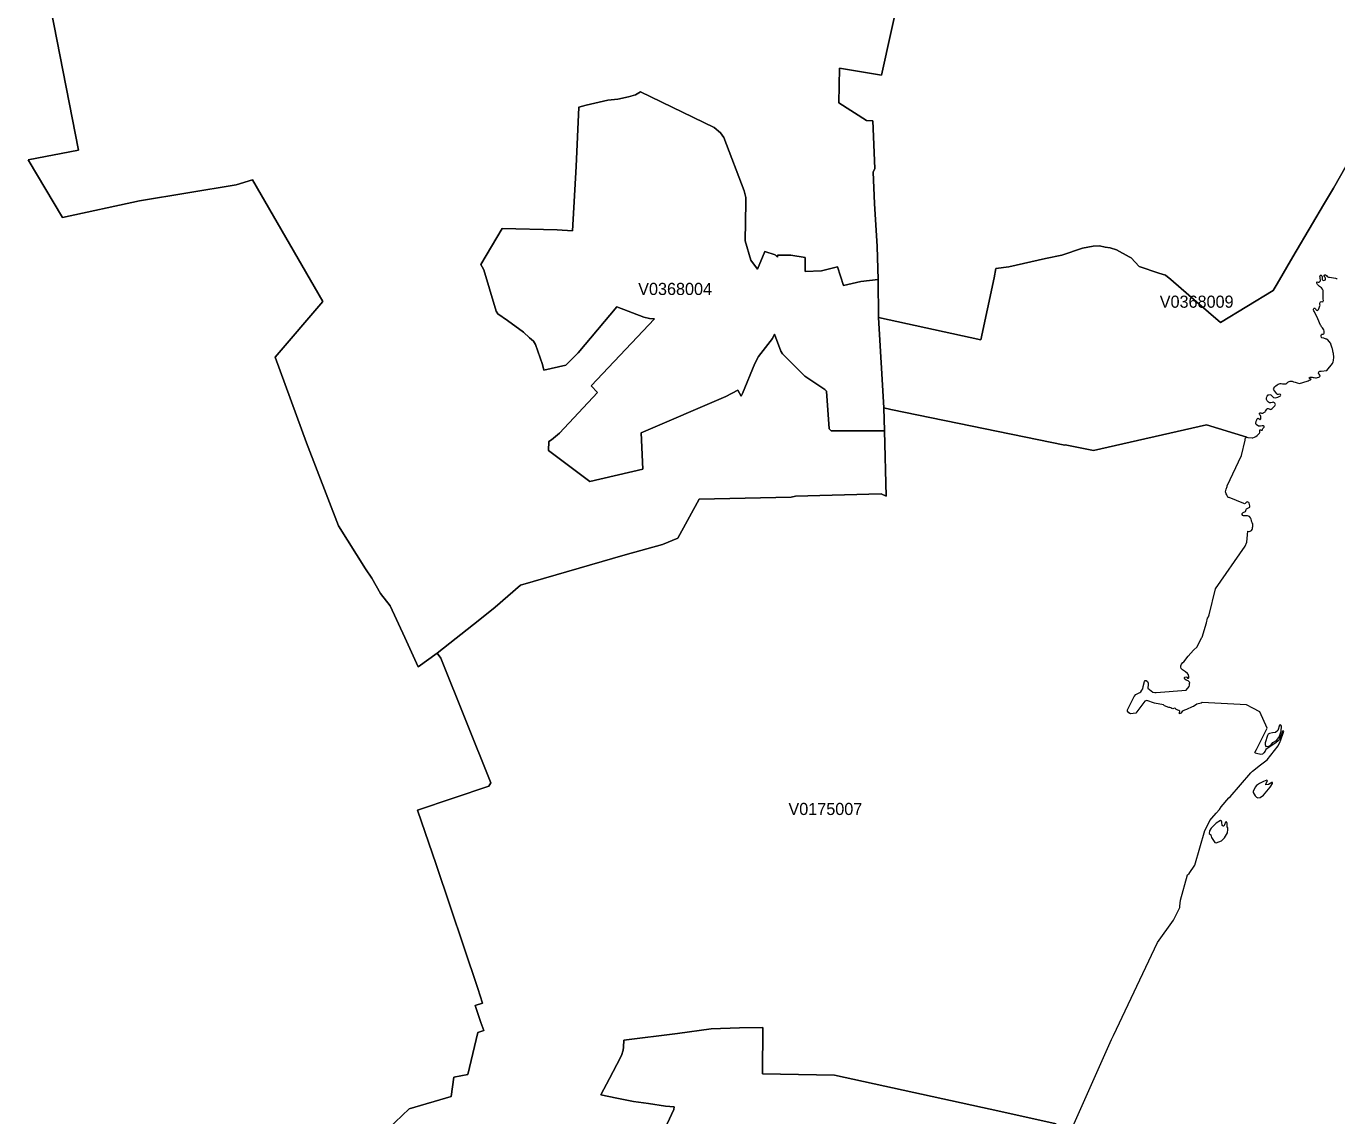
# Model space of a CAD drawing. Extents: x 369010 to 735936, y 6377141 to 6616555.
# Drawn here: x 416033 to 426855, y 6512310 to 6521309 of the extents above; entities that cross this region are included whole.
import ezdxf
from ezdxf.enums import TextEntityAlignment as Align

# ---------------------------------------------------------------- set-up
doc = ezdxf.new("R2010")
doc.units = 0
doc.header["$LTSCALE"] = 40
doc.layers.add('3', color=7, linetype='Continuous', lineweight=13)
doc.layers.add('4', color=7, linetype='Continuous')

msp = doc.modelspace()

# ---------------------------------------------------------------- linework, layer by layer
at = {"layer": '3'}
for points in [[(416033.37, 6522496.03), (416465, 6520284.4), (416049.75, 6520204.46), (416332.76, 6519730.63), (416968.63, 6519867), (417768.35, 6519998.74), (417900.91, 6520040.95), (418483.82, 6519035.01), (418089.26, 6518576.73), (418348.77, 6517867.88), (418611.59, 6517183.68), (418835.85, 6516828.02), (418888.31, 6516751.72), (418958.49, 6516622.63), (419038.09, 6516520.84), (419159.74, 6516261.66), (419269.96, 6516019.2), (419427.19, 6516131.91), (419778.06, 6516409.95), (419906.82, 6516510.41), (420114.37, 6516692.97), (420979.79, 6516942.05), (421287.29, 6517029.93), (421415.39, 6517079.75), (421590.83, 6517403.14), (422349.5, 6517419.03), (422384.91, 6517427.14), (423093.11, 6517447.5), (423134.98, 6517427.64), (423119.42, 6517967.84), (423104.03, 6517967.84), (422680.84, 6517967.84), (422663.13, 6517983.9), (422641.61, 6518294.55), (422628.21, 6518308.78), (422463.03, 6518418.51), (422278.33, 6518604.21), (422264.1, 6518626.55), (422213.29, 6518764.91), (422196.24, 6518729.16), (422080.22, 6518581.86), (422048.94, 6518523.94), (421949.14, 6518274.85), (421937.39, 6518253.5), (421909.75, 6518302.49), (421810.45, 6518252.34), (421112.02, 6517949.97), (421126.42, 6517650.08), (420686.68, 6517547.63), (420347.06, 6517804.32)], [(418964.77, 6512147.07), (419195.32, 6512366.69), (419541.89, 6512470.3), (419565.39, 6512629.01), (419679.26, 6512650.53), (419762.17, 6512998.59), (419811.82, 6513015.14), (419788.32, 6513080.01), (419741.48, 6513220.69), (419802.06, 6513239.56), (419763.33, 6513362.69), (419418.42, 6514386.67), (419265, 6514834.85), (419853.53, 6515032.13), (419871.07, 6515060.43), (419455.99, 6516088.71), (419427.19, 6516131.91), (419269.96, 6516019.2), (419159.74, 6516261.66), (419038.09, 6516520.84), (418958.49, 6516622.63), (418888.31, 6516751.72), (418835.85, 6516828.02), (418611.59, 6517183.68), (418348.77, 6517867.88), (418089.26, 6518576.73), (418483.82, 6519035.01), (417900.91, 6520040.95), (417768.35, 6519998.74), (416968.63, 6519867), (416332.76, 6519730.63), (416049.75, 6520204.46), (416465, 6520284.4), (416033.37, 6522496.03)], [(420347.06, 6517804.32), (420347.89, 6517880.13), (420370.23, 6517892.7), (420436.27, 6517947.98), (420749.57, 6518283.62), (420699.59, 6518338.08), (421220.43, 6518892.51), (421181.2, 6518895.16), (421134.7, 6518906.75), (420911.6, 6518991.48), (420590.35, 6518612.15), (420488.74, 6518508.71), (420307.18, 6518468), (420297.41, 6518516.32), (420238.49, 6518679.84), (420223.43, 6518707.65), (420190.33, 6518735.28), (420138.53, 6518781.46), (420007.28, 6518877.78), (419927.84, 6518933.23), (419913.61, 6518954.58), (419859.99, 6519139.45), (419812.82, 6519297.34), (419798.42, 6519323.15), (419786.83, 6519340.2), (419963.59, 6519638.94), (420417.73, 6519626.36), (420544.34, 6519618.91), (420574.63, 6520150.84), (420596.15, 6520640.07), (420658.54, 6520657.78), (420835.3, 6520698.82), (420919.21, 6520707.76), (421006.6, 6520725.64), (421064.52, 6520742.19), (421104.74, 6520768), (421715.45, 6520473.08), (421767.25, 6520428.56), (421794.07, 6520390.99), (421961.89, 6519949.26), (421975.29, 6519895.63), (421976.12, 6519852.77), (421971.32, 6519536.66), (422016.83, 6519377.77), (422073.11, 6519301.97), (422132.85, 6519447.45), (422216.76, 6519421.46), (422237.29, 6519402.76), (422237.29, 6519417), (422348.01, 6519418.82), (422465.68, 6519399.29), (422464.69, 6519283.43), (422600.24, 6519287.9), (422731.98, 6519321.67), (422780.97, 6519167.25), (422926.44, 6519201.18), (423069.27, 6519216.4), (423060.01, 6519490.31), (423038.66, 6519846.31), (423026.24, 6520103.67), (423039.65, 6520133.96), (423023.59, 6520527.69), (422970.8, 6520531.17), (422744.39, 6520675.98), (422749.69, 6520963.47), (423095.92, 6520904.55), (423249.51, 6521604.3)], [(423249.51, 6521604.3), (423095.92, 6520904.55), (422749.69, 6520963.47), (422744.39, 6520675.98), (422970.8, 6520531.17), (423023.59, 6520527.69), (423039.65, 6520133.96), (423026.24, 6520103.67), (423038.66, 6519846.31), (423060.01, 6519490.31), (423069.27, 6519216.4), (423069.77, 6518902.77), (423916.82, 6518719.56), (424025.72, 6519230.14), (424039.13, 6519306.94), (424148.03, 6519321.17), (424451.4, 6519390.85), (424583.8, 6519418.98), (424755.1, 6519476.08), (424842.48, 6519493.96), (424896.11, 6519494.78), (424942.45, 6519485.02), (424985.31, 6519478.73), (425036.29, 6519462.67), (425141.55, 6519405.58), (425157.93, 6519395.98), (425222.98, 6519324.64), (425387.16, 6519271.02), (425440.78, 6519252.32), (425486.29, 6519216.57), (425698.3, 6519034.18), (425895.42, 6518861.07), (426330.53, 6519127.36), (426361.81, 6519181.81), (426492.56, 6519403.76), (426655.91, 6519678.66), (426746.11, 6519833.07), (426828.7, 6519971.77), (427036.57, 6520340.34)], [(427036.57, 6520340.34), (426828.7, 6519971.77), (426746.11, 6519833.07), (426655.91, 6519678.66), (426492.56, 6519403.76), (426361.81, 6519181.81), (426330.53, 6519127.36), (425895.42, 6518861.07), (425698.3, 6519034.18), (425486.29, 6519216.57)], [(425486.29, 6519216.57), (425440.78, 6519252.32), (425387.16, 6519271.02), (425222.98, 6519324.64), (425157.93, 6519395.98), (425141.55, 6519405.58), (425036.29, 6519462.67), (424985.31, 6519478.73), (424942.45, 6519485.02), (424896.11, 6519494.78), (424842.48, 6519493.96), (424755.1, 6519476.08), (424583.8, 6519418.98), (424451.4, 6519390.85), (424148.03, 6519321.17), (424039.13, 6519306.94), (424025.72, 6519230.14), (423916.82, 6518719.56), (423069.77, 6518902.77)], [(426692.82, 6518962.69), (426699.77, 6518964.84), (426703.24, 6518969.8), (426717.15, 6519004.73), (426716.15, 6519011.51), (426714.66, 6519015.32), (426716.15, 6519021.28), (426718.14, 6519026.57), (426721.62, 6519032.86), (426728.24, 6519034.52), (426735.52, 6519033.69), (426742.14, 6519034.85), (426743.3, 6519039.15), (426744.46, 6519045.11), (426742.3, 6519053.88), (426743.96, 6519111.48), (426741.64, 6519127.03), (426737.84, 6519138.78), (426730.06, 6519148.22), (426722.28, 6519154.34), (426714, 6519158.97), (426705.23, 6519167.42), (426696.29, 6519175.53), (426691.83, 6519185.79), (426691.83, 6519196.54), (426693.98, 6519198.53), (426702.09, 6519196.54), (426709.37, 6519195.72), (426716.32, 6519200.02), (426720.46, 6519205.48), (426721.12, 6519215.91), (426719.46, 6519225.18), (426718.31, 6519235.77), (426716.65, 6519246.03), (426717.15, 6519251.66), (426719.96, 6519253.64), (426727.41, 6519253.64), (426732.87, 6519246.36), (426733.7, 6519239.58), (426734.53, 6519228.49), (426733.86, 6519218.72), (426740.65, 6519211.77), (426744.46, 6519209.95), (426753.72, 6519210.61), (426761.5, 6519215.91), (426763.16, 6519229.31), (426755.71, 6519238.75), (426752.07, 6519247.69), (426751.24, 6519253.31), (426755.38, 6519256.62), (426762.99, 6519254.64), (426770.61, 6519250.17), (426777.23, 6519241.73), (426786.82, 6519237.26), (426794.27, 6519235.6), (426845.41, 6519229.48), (426850.71, 6519225.84), (426858.32, 6519225.18)], [(423069.77, 6518902.77), (423113.96, 6518157.18), (423172.88, 6518142.61), (424608.96, 6517847.85), (424613.1, 6517851.33), (424847.12, 6517805.15), (425778.41, 6518016.83), (426112.73, 6517915.05), (426121.99, 6517913.56), (426156.25, 6517910.08), (426163.37, 6517910.74), (426175.78, 6517915.05), (426186.54, 6517921.83), (426197.46, 6517929.78), (426217.49, 6517948.48), (426218.98, 6517953.11), (426220.97, 6517957.08), (426220.97, 6517964.2), (426220.3, 6517970.99), (426221.3, 6517974.96), (426224.94, 6517975.46), (426229.74, 6517972.97), (426238.34, 6517973.14), (426241.82, 6517974.46), (426241.32, 6517982.41), (426244.47, 6517986.88), (426250.43, 6517993.16), (426256.72, 6517997.8), (426256.72, 6518002.76), (426255.23, 6518005.25), (426250.1, 6518007.73), (426238.84, 6518007.73), (426226.43, 6518005.08), (426210.21, 6518006.07), (426190.18, 6518019.48), (426188.03, 6518028.75), (426187.87, 6518035.37), (426189.36, 6518041.33), (426190.84, 6518048.61), (426194.49, 6518057.55), (426197.96, 6518065.49), (426201.6, 6518070.62), (426207.56, 6518071.45), (426214.84, 6518065.66), (426219.31, 6518061.85), (426223.28, 6518061.68), (426226.92, 6518065.82), (426228.58, 6518075.59), (426228.41, 6518084.52), (426224.44, 6518093.29), (426218.98, 6518099.25), (426216.5, 6518105.21), (426217.82, 6518112.16), (426221.79, 6518115.97), (426227.59, 6518115.97), (426234.87, 6518113.65), (426244.3, 6518113.65), (426250.43, 6518115.64), (426254.23, 6518119.28), (426263, 6518124.08), (426268.13, 6518129.21), (426272.93, 6518139.14), (426277.73, 6518146.59), (426283.03, 6518150.72), (426289.65, 6518151.22), (426297.26, 6518148.9), (426307.03, 6518144.93), (426313.48, 6518147.25), (426321.26, 6518152.55), (426329.87, 6518159.83), (426338.31, 6518168.93), (426344.93, 6518174.72), (426348.24, 6518184.82), (426344.6, 6518194.91), (426339.8, 6518199.22), (426329.54, 6518204.02), (426320.93, 6518202.69), (426312.16, 6518199.55), (426300.9, 6518199.71), (426292.3, 6518204.84), (426281.21, 6518213.95), (426275.42, 6518226.69), (426273.76, 6518236.79), (426276.58, 6518247.05), (426280.88, 6518254.66), (426287.5, 6518263.43), (426293.95, 6518265.92), (426303.06, 6518266.58), (426310.67, 6518264.09), (426318.94, 6518255.82), (426333.84, 6518242.08), (426346.91, 6518240.92), (426358.33, 6518242.58), (426368.43, 6518245.72), (426380.68, 6518251.19), (426389.78, 6518255.65), (426392.92, 6518262.44), (426391.93, 6518266.91), (426385.64, 6518269.89), (426375.38, 6518268.4)], [(426375.38, 6518268.4), (426366.44, 6518268.73), (426361.48, 6518272.54), (426334.67, 6518305.47), (426334.01, 6518310.77), (426336.16, 6518319.04), (426344.27, 6518331.62), (426352.87, 6518339.9), (426362.31, 6518347.01), (426370.75, 6518351.98), (426379.68, 6518355.29), (426388.13, 6518357.6), (426396.73, 6518357.11), (426406.83, 6518355.78), (426423.38, 6518354.63), (426434.63, 6518356.28), (426442.91, 6518361.08), (426451.84, 6518368.53), (426462.6, 6518374.49), (426471.7, 6518376.8), (426485.77, 6518376.64), (426496.86, 6518372.67), (426511.76, 6518368.53), (426527.81, 6518362.9), (426547.34, 6518359.26), (426610.73, 6518377.47), (426619.83, 6518380.94), (426628.27, 6518386.4), (426632.41, 6518388.39), (426639.69, 6518388.06), (426641.68, 6518390.37), (426643.17, 6518393.02), (426630.59, 6518399.31), (426628.44, 6518404.28), (426631.58, 6518407.75), (426634.73, 6518409.41), (426653.43, 6518410.73), (426661.21, 6518408.41), (426669.32, 6518407.92), (426679.25, 6518406.26), (426688.35, 6518405.6), (426695.14, 6518406.59), (426706.72, 6518409.57), (426714, 6518412.39), (426716.82, 6518418.51), (426716.32, 6518426.29), (426710.36, 6518435.56), (426705.56, 6518440.52), (426703.24, 6518445.82), (426705.89, 6518452.77), (426709.87, 6518456.24), (426716.65, 6518459.56), (426727.74, 6518460.22), (426774.08, 6518466.34), (426819.76, 6518524.1), (426825.55, 6518536.51), (426828.37, 6518549.42), (426832.34, 6518577.06), (426829.19, 6518606.19), (426825.39, 6518614.14), (426821.25, 6518643.6), (426818.27, 6518650.22), (426806.68, 6518684.14), (426805.03, 6518689.27), (426801.39, 6518694.57), (426796.09, 6518702.68), (426779.54, 6518721.05), (426772.59, 6518725.35), (426766.47, 6518724.2), (426747.6, 6518732.97), (426732.21, 6518735.12), (426730.06, 6518739.59), (426727.41, 6518748.03), (426727.41, 6518753.99), (426730.06, 6518762.43), (426732.7, 6518766.07), (426737.34, 6518766.56), (426742.14, 6518766.07), (426747.1, 6518769.05), (426751.08, 6518773.85), (426752.4, 6518791.06), (426748.1, 6518801.82), (426741.81, 6518811.25), (426736.84, 6518819.53), (426730.22, 6518827.8), (426725.42, 6518833.76), (426721.45, 6518839.22), (426700.1, 6518891.85), (426670.81, 6518951.6), (426666.34, 6518958.05), (426663.19, 6518964.34), (426662.37, 6518972.12), (426665.34, 6518976.76), (426668.82, 6518980.89), (426673.62, 6518981.22), (426678.09, 6518978.24), (426679.74, 6518975.1), (426682.56, 6518968.31), (426687.69, 6518962.85), (426692.82, 6518962.69)], [(423113.96, 6518157.18), (423119.42, 6517967.84), (423134.98, 6517427.64), (423093.11, 6517447.5), (422384.91, 6517427.14), (422349.5, 6517419.03), (421590.83, 6517403.14), (421415.39, 6517079.75), (421287.29, 6517029.93), (420979.79, 6516942.05), (420114.37, 6516692.97), (419906.82, 6516510.41), (419778.06, 6516409.95), (419427.19, 6516131.91), (419455.99, 6516088.71), (419871.07, 6515060.43), (419853.53, 6515032.13), (419265, 6514834.85), (419418.42, 6514386.67), (419763.33, 6513362.69), (419802.06, 6513239.56), (419741.48, 6513220.69), (419788.32, 6513080.01), (419811.82, 6513015.14), (419762.17, 6512998.59), (419679.26, 6512650.53), (419565.39, 6512629.01), (419541.89, 6512470.3), (419195.32, 6512366.69), (418964.77, 6512147.07)], [(425737.36, 6516258.35), (425744.48, 6516264.48), (425780.56, 6516380.82), (425788.84, 6516421.21), (425795.46, 6516431.14), (425801.58, 6516446.7), (425853.05, 6516662.02), (426099.82, 6517014.54), (426112.06, 6517048.47), (426119.84, 6517138.67), (426135.9, 6517136.35), (426145.99, 6517141.65), (426151.79, 6517145.45), (426155.43, 6517151.25), (426158.9, 6517158.03), (426160.56, 6517164.65), (426160.56, 6517169.95), (426162.54, 6517176.57), (426161.22, 6517185.01), (426162.71, 6517190.3), (426161.05, 6517198.41), (426157.08, 6517204.04), (426155.76, 6517211.32), (426151.45, 6517220.92), (426150.13, 6517225.89), (426147.48, 6517237.31), (426143.51, 6517247.57), (426134.08, 6517259.32), (426126.96, 6517262.63), (426118.85, 6517265.44), (426104.95, 6517264.78), (426092.7, 6517264.62), (426083.76, 6517265.61), (426080.29, 6517269.25), (426075.32, 6517275.7), (426074.33, 6517284.15), (426076.81, 6517287.62), (426081.78, 6517292.09), (426101.64, 6517302.35), (426103.96, 6517308.14), (426106.93, 6517319.07), (426110.91, 6517323.87), (426136.23, 6517336.94), (426137.55, 6517342.07), (426137.72, 6517347.04), (426132.42, 6517371.2), (426128.45, 6517376), (426121.66, 6517378.65), (426116.37, 6517379.81), (426110.74, 6517378.15), (426103.96, 6517373.52), (426098.99, 6517367.23), (426094.19, 6517364.08), (426088.89, 6517368.22), (425967.41, 6517416.22), (425961.95, 6517416.55), (425955.5, 6517420.36), (425951.86, 6517425.32), (425949.54, 6517430.95), (425946.4, 6517438.89), (425941.93, 6517445.84), (425938.12, 6517456.44), (425936.96, 6517462.39), (425941.1, 6517484.9), (425949.21, 6517508.73), (425949.54, 6517512.71), (426068.7, 6517764.44), (426097.5, 6517891.38), (426098.82, 6517897.34), (426101.14, 6517906.11), (426106.11, 6517911.57), (426112.73, 6517915.05), (425778.41, 6518016.83), (424847.12, 6517805.15), (424613.1, 6517851.33), (424608.96, 6517847.85), (423172.88, 6518142.61), (423113.96, 6518157.18)], [(426367.77, 6515405.34), (426342.94, 6515384.33), (426322.42, 6515371.08), (426303.06, 6515357.68), (426280.38, 6515344.94), (426269.79, 6515335.67), (426262.67, 6515322.26), (426253.74, 6515307.86), (426242.65, 6515296.77), (426228.25, 6515293.46), (426191.84, 6515301.24), (426181.25, 6515305.71), (426179.59, 6515310.18), (426192.83, 6515334.51), (426279.72, 6515511.1), (426218.98, 6515646.15), (426161.38, 6515678.26), (426108.75, 6515704.24), (425743.49, 6515723.11), (425736.21, 6515719.31), (425699.63, 6515710.37), (425671.99, 6515689.85), (425661.56, 6515687.69), (425615.06, 6515666.68), (425596.69, 6515659.39), (425586.26, 6515656.08), (425577.98, 6515648.3), (425568.05, 6515635.56), (425557.96, 6515629.6), (425557.96, 6515641.68), (425558.62, 6515651.28), (425552, 6515658.9), (425529.49, 6515666.18), (425526.51, 6515670.48), (425523.2, 6515675.28), (425514.26, 6515676.11), (425502.68, 6515671.14), (425493.25, 6515672.8), (425484.47, 6515678.76), (425476.69, 6515682.73), (425467.26, 6515682.73), (425432.34, 6515697.13), (425424.56, 6515705.4), (425349.42, 6515719.31), (425285.7, 6515739.66), (425270.15, 6515734.7), (425196, 6515636.22), (425152.8, 6515631.26), (425137.91, 6515639.04), (425127.32, 6515651.78), (425127.98, 6515662.21), (425132.28, 6515674.45), (425181.6, 6515773.43), (425196, 6515790.14), (425228.6, 6515806.19), (425238.04, 6515812.32), (425244.66, 6515824.4), (425253.6, 6515837.64), (425257.4, 6515855.35), (425268.49, 6515896.39), (425272.96, 6515905.17), (425282.39, 6515905.17), (425292.32, 6515897.55), (425297.79, 6515883.15), (425297.79, 6515872.07), (425293.98, 6515841.61), (425336.02, 6515808.84), (425351.57, 6515805.53), (425364.32, 6515806.69), (425611.75, 6515825.56), (425635.58, 6515855.35), (425639.88, 6515865.94), (425639.88, 6515880.84), (425642.2, 6515889.11), (425628.79, 6515901.86), (425612.24, 6515907.98), (425601.82, 6515915.26), (425596.69, 6515922.38), (425596.69, 6515931.32), (425601.15, 6515933.47), (425607.77, 6515935.62), (425616.05, 6515931.81), (425622.17, 6515925.19), (425629.95, 6515923.54), (425633.92, 6515928.5), (425632.77, 6515938.93), (425630.45, 6515951.18), (425623.33, 6515963.92), (425606.12, 6515976.66), (425581.29, 6515993.21), (425569.05, 6516003.14), (425566.89, 6516015.39), (425568.05, 6516026.48), (425573.51, 6516039.72), (425583.44, 6516052.96), (425592.88, 6516060.74), (425627.8, 6516107.25), (425671.49, 6516156.07), (425701.95, 6516183.71), (425737.36, 6516258.35)], [(424665.39, 6512196.39), (424995.41, 6512939), (425012.13, 6512973.76), (425375.41, 6513740.21), (425505.99, 6513927.23), (425558.62, 6514030.17), (425559.12, 6514041.92), (425565.74, 6514090.58), (425623.17, 6514300.27), (425637.73, 6514311.53), (425683.74, 6514379.05), (425766.16, 6514667.36), (425776.59, 6514686.23), (425806.54, 6514749.29), (425823.09, 6514768.15), (425859.67, 6514809.2), (425886.81, 6514841.31), (425900.05, 6514862.82), (425964.93, 6514935.31), (425974.86, 6514944.75), (426146.32, 6515144.01), (426159.73, 6515155.6), (426224.94, 6515208.89), (426279.22, 6515249.77), (426371.08, 6515364.96), (426387.79, 6515400.88), (426390.44, 6515407), (426417.09, 6515487.27), (426410.47, 6515490.08), (426380.51, 6515416.43), (426367.77, 6515405.34)], [(424538.62, 6512243.56), (424080.83, 6512345.34), (422707.32, 6512644.41), (422114.32, 6512657.48), (422114.98, 6513039.3), (421923.82, 6513035.82), (421688.97, 6513027.71), (421410.76, 6512991.14), (420968.2, 6512935.86), (420964.72, 6512877.93), (420962.08, 6512851.95), (420947.68, 6512809.08), (420910.94, 6512733.12), (420850.2, 6512617.76), (420777.04, 6512483.21), (420910.11, 6512454.57), (421046.81, 6512428.92), (421171.11, 6512412.37), (421311.95, 6512391.02), (421383.12, 6512384.07), (421380.97, 6512363.38), (421087.69, 6511729.17)], [(421087.69, 6511729.17), (421380.97, 6512363.38), (421383.12, 6512384.07), (421311.95, 6512391.02), (421171.11, 6512412.37), (421046.81, 6512428.92), (420910.11, 6512454.57), (420777.04, 6512483.21), (420850.2, 6512617.76), (420910.94, 6512733.12), (420947.68, 6512809.08), (420962.08, 6512851.95), (420964.72, 6512877.93), (420968.2, 6512935.86), (421410.76, 6512991.14), (421688.97, 6513027.71), (421923.82, 6513035.82), (422114.98, 6513039.3), (422114.32, 6512657.48), (422707.32, 6512644.41), (424080.83, 6512345.34), (424538.62, 6512243.56)]]:
    msp.add_lwpolyline(points, dxfattribs=at)
for points in [[(423119.42, 6517967.84), (423113.96, 6518157.18), (423069.77, 6518902.77), (423069.27, 6519216.4), (422926.44, 6519201.18), (422780.97, 6519167.25), (422731.98, 6519321.67), (422600.24, 6519287.9), (422464.69, 6519283.43), (422465.68, 6519399.29), (422348.01, 6519418.82), (422237.29, 6519417), (422237.29, 6519402.76), (422216.76, 6519421.46), (422132.85, 6519447.45), (422073.11, 6519301.97), (422016.83, 6519377.77), (421971.32, 6519536.66), (421976.12, 6519852.77), (421975.29, 6519895.63), (421961.89, 6519949.26), (421794.07, 6520390.99), (421767.25, 6520428.56), (421715.45, 6520473.08), (421104.74, 6520768), (421064.52, 6520742.19), (421006.6, 6520725.64), (420919.21, 6520707.76), (420835.3, 6520698.82), (420658.54, 6520657.78), (420596.15, 6520640.07), (420574.63, 6520150.84), (420544.34, 6519618.91), (420417.73, 6519626.36), (419963.59, 6519638.94), (419786.83, 6519340.2), (419798.42, 6519323.15), (419812.82, 6519297.34), (419859.99, 6519139.45), (419913.61, 6518954.58), (419927.84, 6518933.23), (420007.28, 6518877.78), (420138.53, 6518781.46), (420190.33, 6518735.28), (420223.43, 6518707.65), (420238.49, 6518679.84), (420297.41, 6518516.32), (420307.18, 6518468), (420488.74, 6518508.71), (420590.35, 6518612.15), (420911.6, 6518991.48), (421134.7, 6518906.75), (421181.2, 6518895.16), (421220.43, 6518892.51), (420699.59, 6518338.08), (420749.57, 6518283.62), (420436.27, 6517947.98), (420370.23, 6517892.7), (420347.89, 6517880.13), (420347.06, 6517804.32), (420686.68, 6517547.63), (421126.42, 6517650.08), (421112.02, 6517949.97), (421810.45, 6518252.34), (421909.75, 6518302.49), (421937.39, 6518253.5), (421949.14, 6518274.85), (422048.94, 6518523.94), (422080.22, 6518581.86), (422196.24, 6518729.16), (422213.29, 6518764.91), (422264.1, 6518626.55), (422278.33, 6518604.21), (422463.03, 6518418.51), (422628.21, 6518308.78), (422641.61, 6518294.55), (422663.13, 6517983.9), (422680.84, 6517967.84), (423104.03, 6517967.84)], [(426325.73, 6515472.04), (426299.42, 6515468.4), (426288.99, 6515460.79), (426282.2, 6515450.03), (426264.16, 6515389.62), (426263.34, 6515375.72), (426269.96, 6515360), (426295.61, 6515363.8), (426310.01, 6515371.91), (426328.38, 6515393.26), (426356.68, 6515410.47), (426376.04, 6515434.14), (426385.48, 6515452.84), (426395.24, 6515488.26), (426397.72, 6515528.15), (426392.26, 6515537.42), (426386.8, 6515540.23), (426381.84, 6515535.93), (426369.59, 6515491.08), (426348.9, 6515476.84)], [(426250.26, 6515071.19), (426216.66, 6515055.47), (426191.18, 6515038.92), (426180.75, 6515025.02), (426165.19, 6514989.93), (426165.69, 6514979.17), (426182.07, 6514951.53), (426193.16, 6514941.27), (426202.76, 6514937.13), (426222.79, 6514937.8), (426250.76, 6514957.82), (426306.53, 6515024.35), (426324.08, 6515054.97), (426324.08, 6515062.92), (426319.94, 6515063.74), (426292.46, 6515047.19), (426269.62, 6515044.38), (426271.78, 6515057.12), (426282.37, 6515077.48), (426276.91, 6515082.28)], [(425858.84, 6514725.95), (425817.47, 6514685.57), (425805.05, 6514662.56), (425801.08, 6514640.55), (425814.82, 6514629.96), (425821.44, 6514609.1), (425847.75, 6514568.56), (425860.66, 6514565.08), (425903.36, 6514581.3), (425929.02, 6514607.28), (425951.69, 6514647), (425956.33, 6514674.48), (425955.66, 6514688.22), (425950.7, 6514697.15), (425951.36, 6514725.29), (425943.75, 6514737.7), (425935.14, 6514735.88), (425928.19, 6514712.38), (425922.4, 6514703.28), (425917.76, 6514702.61), (425909.49, 6514706.92), (425907.01, 6514734.72), (425902.21, 6514744.49), (425895.75, 6514749.62)]]:
    msp.add_lwpolyline(points, close=True, dxfattribs=at)

# ---------------------------------------------------------------- texts
at = {"layer": '4'}
for s, p in [('V0368004', (421391.59, 6519089.57)), ('V0368009', (425698.3, 6518984.18)), ('V0175007', (422632.4, 6514794.43))]:
    msp.add_text(s, height=100, dxfattribs=at).set_placement(p, align=Align.CENTER)

doc.saveas('drawing.dxf')
